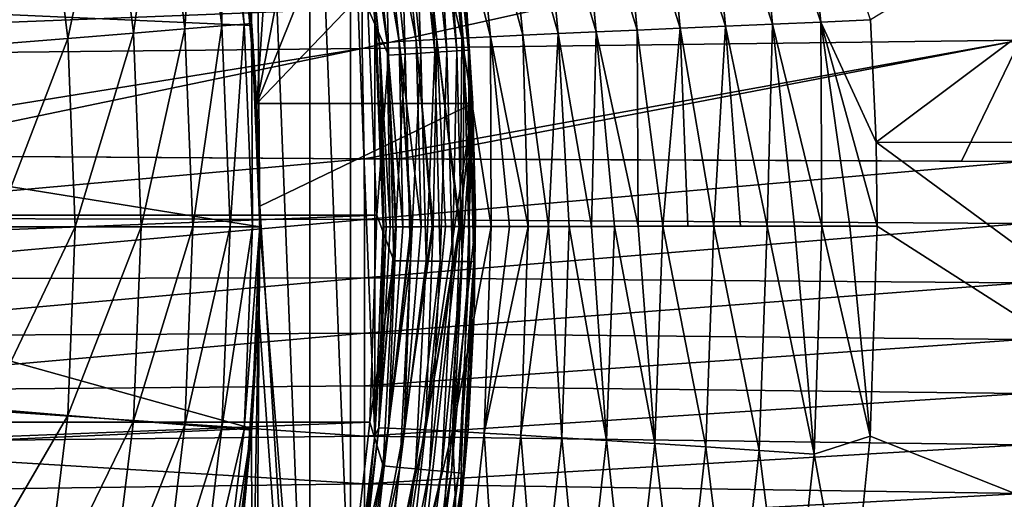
# Model space of a CAD drawing. Header units: metres. Extents: x -105 to 105, y -68 to 103.
# Tile 316 of 416: x 18.55 to 26.54, y 42.08 to 45.97. Entities that reach past the tile are written whole.
import ezdxf

# ---------------------------------------------------------------- set-up
doc = ezdxf.new("R2010")
doc.units = ezdxf.units.M
doc.layers.add('solid_FIT-BATH-150_SW0001', color=7, linetype='CONTINUOUS')
doc.layers.add('solid_FIT-BATH-150_SW0001_01', color=7, linetype='CONTINUOUS')

msp = doc.modelspace()

# ---------------------------------------------------------------- linework, layer by layer
at = {"layer": 'solid_FIT-BATH-150_SW0001'}
for points in [[(-21.449781, 44.379948, 72.796501), (21.37652, 46.059441, 72.796501), (-21.37652, 46.059444, 72.796501)], [(-21.391287, 42.700951, 72.796501), (21.449781, 44.37994, 72.796501), (-21.449781, 44.379948, 72.796501)], [(-21.201733, 41.03215, 72.796501), (21.391285, 42.700928, 72.796501), (-21.391287, 42.700951, 72.796501)]]:
    msp.add_3dface(points, dxfattribs=at)
at = {"layer": 'solid_FIT-BATH-150_SW0001_01'}
for points in [[(20.433365, 45.936943, 37.796501), (20.447483, 50.930363, 37.796501), (19.863276, 52.513695, 37.796501)], [(20.234499, 47.574017, 37.796501), (20.433365, 45.936943, 37.796501), (19.863276, 52.513695, 37.796501)], [(20.918785, 51.865696, 45.7174), (20.475595, 45.285889, 43.296501), (20.331932, 46.904457, 43.892017)], [(21.431778, 50.264301, 45.128201), (20.475595, 45.285889, 43.296501), (20.918785, 51.865696, 45.7174)], [(20.433365, 45.936943, 37.796501), (20.5, 44.285889, 37.796501), (20.447483, 50.930363, 37.796501)], [(20.905996, 39.267033, 37.796501), (20.905993, 49.304756, 37.796501), (20.447483, 50.930363, 37.796501)], [(20.5, 44.285889, 37.796501), (20.905996, 39.267033, 37.796501), (20.447483, 50.930363, 37.796501)], [(32.630169, 50.321903, 16.211613), (25.451366, 45.966923, 16.200581), (25.496708, 44.972977, 16.199598)], [(33.235664, 44.971737, 16.210653), (32.630169, 50.321903, 16.211613), (25.496708, 44.972977, 16.199598)], [(21.821789, 48.630283, 44.527), (20.475595, 45.285889, 43.296501), (21.431778, 50.264301, 45.128201)], [(21.235247, 40.922688, 37.796501), (21.235245, 47.649101, 37.796501), (20.905993, 49.304756, 37.796501)], [(20.905996, 39.267033, 37.796501), (21.235247, 40.922688, 37.796501), (20.905993, 49.304756, 37.796501)], [(22.08729, 46.969986, 43.91613), (20.475595, 45.285889, 43.296501), (21.821789, 48.630283, 44.527)], [(21.433573, 42.59758, 37.796501), (21.433573, 45.974205, 37.796501), (21.235245, 47.649101, 37.796501)], [(21.235247, 40.922688, 37.796501), (21.433573, 42.59758, 37.796501), (21.235245, 47.649101, 37.796501)], [(24.496386, 47.61002, 16.28684), (24.119184, 47.573811, 16.38341), (24.655342, 45.930927, 16.283852)], [(24.883833, 47.646648, 16.225895), (24.496386, 47.61002, 16.28684), (25.048161, 45.947777, 16.222965)], [(24.496386, 47.61002, 16.28684), (24.655342, 45.930927, 16.283852), (25.048161, 45.947777, 16.222965)], [(24.883833, 47.646648, 16.225895), (25.048161, 45.947777, 16.222965), (25.451366, 45.966923, 16.200581)], [(6.5, 46.543247, 69.796501), (20.239237, 47.54512, 69.796501), (20.434731, 45.920063, 69.796501)], [(19.99579, 47.53569, 42.238136), (19.698574, 47.487392, 43.765839), (19.892311, 45.891941, 43.765839)], [(20.19245, 45.916164, 42.238136), (19.99579, 47.53569, 42.238136), (19.892311, 45.891941, 43.765839)], [(20.174795, 47.564774, 40.691639), (19.99579, 47.53569, 42.238136), (20.19245, 45.916164, 42.238136)], [(20.234495, 47.574535, 39.13728), (20.174795, 47.564774, 40.691639), (20.373215, 45.930752, 40.691639)], [(20.373215, 45.930752, 40.691639), (20.174795, 47.564774, 40.691639), (20.19245, 45.916164, 42.238136)], [(20.433516, 45.935574, 39.13728), (20.234499, 47.574017, 37.796501), (20.234495, 47.574535, 39.13728)], [(20.433516, 45.935574, 39.13728), (20.234495, 47.574535, 39.13728), (20.373215, 45.930752, 40.691639)], [(20.433516, 45.935574, 39.13728), (20.433365, 45.936943, 37.796501), (20.234499, 47.574017, 37.796501)], [(20.434731, 45.920063, 69.796501), (20.239237, 47.54512, 69.796501), (20.331932, 46.904457, 43.892017)], [(23.405804, 47.503872, 16.679075), (23.074766, 47.470749, 16.876001), (23.558197, 45.883072, 16.681458)], [(23.754801, 47.53833, 16.514517), (23.405804, 47.503872, 16.679075), (23.90807, 45.898495, 16.514704)], [(23.405804, 47.503872, 16.679075), (23.558197, 45.883072, 16.681458), (23.90807, 45.898495, 16.514704)], [(24.119184, 47.573811, 16.38341), (23.754801, 47.53833, 16.514517), (24.274549, 45.914474, 16.381632)], [(23.754801, 47.53833, 16.514517), (23.90807, 45.898495, 16.514704), (24.274549, 45.914474, 16.381632)], [(24.119184, 47.573811, 16.38341), (24.274549, 45.914474, 16.381632), (24.655342, 45.930927, 16.283852)], [(19.698574, 47.487392, 43.765839), (19.284952, 47.420166, 45.265484), (19.474621, 45.858215, 45.265484)], [(19.892311, 45.891941, 43.765839), (19.698574, 47.487392, 43.765839), (19.474621, 45.858215, 45.265484)], [(21.978968, 47.42347, 72.27002), (21.920572, 47.415134, 72.396538), (22.096676, 45.714268, 72.396545)], [(22.014704, 47.42857, 72.135185), (21.978968, 47.42347, 72.27002), (22.155542, 45.718075, 72.270035)], [(22.155542, 45.718075, 72.270035), (21.978968, 47.42347, 72.27002), (22.096676, 45.714268, 72.396545)], [(22.191568, 45.720402, 72.135193), (22.17379, 46.125874, 71.996498), (22.014704, 47.42857, 72.135185)], [(22.191568, 45.720402, 72.135193), (22.014704, 47.42857, 72.135185), (22.155542, 45.718075, 72.270035)], [(22.764259, 47.439259, 17.104124), (22.476898, 47.409721, 17.36157), (22.917431, 45.854237, 17.109568)], [(23.074766, 47.470749, 16.876001), (22.764259, 47.439259, 17.104124), (23.227219, 45.868294, 16.880293)], [(22.764259, 47.439259, 17.104124), (22.917431, 45.854237, 17.109568), (23.227219, 45.868294, 16.880293)], [(23.074766, 47.470749, 16.876001), (23.227219, 45.868294, 16.880293), (23.558197, 45.883072, 16.681458)], [(19.284952, 47.420166, 45.265484), (18.757427, 47.334435, 46.727985), (18.941908, 45.815208, 46.727985)], [(19.474621, 45.858215, 45.265484), (19.284952, 47.420166, 45.265484), (18.941908, 45.815208, 46.727985)], [(21.505039, 47.355816, 72.748459), (21.371531, 47.336754, 72.784477), (21.543217, 45.678493, 72.784477)], [(21.630318, 47.373699, 72.689552), (21.505039, 47.355816, 72.748459), (21.677797, 45.687191, 72.748466)], [(21.677797, 45.687191, 72.748466), (21.505039, 47.355816, 72.748459), (21.543217, 45.678493, 72.784477)], [(21.743551, 47.389862, 72.609543), (21.630318, 47.373699, 72.689552), (21.804085, 45.695354, 72.68956)], [(21.804085, 45.695354, 72.68956), (21.630318, 47.373699, 72.689552), (21.677797, 45.687191, 72.748466)], [(21.841295, 47.403816, 72.510864), (21.743551, 47.389862, 72.609543), (21.91823, 45.702732, 72.60955)], [(21.91823, 45.702732, 72.60955), (21.743551, 47.389862, 72.609543), (21.804085, 45.695354, 72.68956)], [(21.982086, 47.357811, 17.95546), (21.779415, 47.335876, 18.287294), (22.138332, 45.817295, 17.960016)], [(21.920572, 47.415134, 72.396538), (21.841295, 47.403816, 72.510864), (22.01676, 45.709103, 72.51088)], [(22.01676, 45.709103, 72.51088), (21.841295, 47.403816, 72.510864), (21.91823, 45.702732, 72.60955)], [(22.096676, 45.714268, 72.396545), (21.920572, 47.415134, 72.396538), (22.01676, 45.709103, 72.51088)], [(22.215311, 47.382473, 17.646099), (21.982086, 47.357811, 17.95546), (22.370678, 45.828648, 17.651525)], [(21.982086, 47.357811, 17.95546), (22.138332, 45.817295, 17.960016), (22.370678, 45.828648, 17.651525)], [(22.476898, 47.409721, 17.36157), (22.215311, 47.382473, 17.646099), (22.631144, 45.840992, 17.367344)], [(22.215311, 47.382473, 17.646099), (22.370678, 45.828648, 17.651525), (22.631144, 45.840992, 17.367344)], [(22.476898, 47.409721, 17.36157), (22.631144, 45.840992, 17.367344), (22.917431, 45.854237, 17.109568)], [(18.757427, 47.334435, 46.727985), (18.1192, 47.23069, 48.144478), (18.297403, 45.763153, 48.144478)], [(18.941908, 45.815208, 46.727985), (18.757427, 47.334435, 46.727985), (18.297403, 45.763153, 48.144478)], [(21.313822, 47.276161, 19.791115), (21.292126, 47.268406, 20.199087), (21.470076, 45.776215, 19.790823)], [(21.439678, 45.895302, 20.199276), (21.292126, 47.268406, 20.199087), (21.433573, 45.974205, 37.796501)], [(21.470076, 45.776215, 19.790823), (21.292126, 47.268406, 20.199087), (21.439678, 45.895302, 20.199276)], [(21.374502, 47.286812, 19.393513), (21.313822, 47.276161, 19.791115), (21.531254, 45.782288, 19.39352)], [(21.313822, 47.276161, 19.791115), (21.470076, 45.776215, 19.790823), (21.531254, 45.782288, 19.39352)], [(21.543217, 45.678493, 72.784477), (21.371531, 47.336754, 72.784477), (21.37652, 46.059441, 72.796501)], [(21.473644, 47.300339, 19.008734), (21.374502, 47.286812, 19.393513), (21.630672, 45.789448, 19.009596)], [(21.374502, 47.286812, 19.393513), (21.531254, 45.782288, 19.39352), (21.630672, 45.789448, 19.009596)], [(21.609274, 47.316708, 18.639191), (21.473644, 47.300339, 19.008734), (21.766327, 45.797676, 18.641243)], [(21.473644, 47.300339, 19.008734), (21.630672, 45.789448, 19.009596), (21.766327, 45.797676, 18.641243)], [(21.779415, 47.335876, 18.287294), (21.609274, 47.316708, 18.639191), (21.936214, 45.806965, 18.290651)], [(21.609274, 47.316708, 18.639191), (21.766327, 45.797676, 18.641243), (21.936214, 45.806965, 18.290651)], [(21.779415, 47.335876, 18.287294), (21.936214, 45.806965, 18.290651), (22.138332, 45.817295, 17.960016)], [(22.08729, 46.969986, 43.91613), (22.227516, 45.285889, 43.296501), (20.475595, 45.285889, 43.296501)], [(22.08729, 46.969986, 43.91613), (22.17379, 46.125874, 71.996498), (22.227516, 45.285889, 43.296501)], [(20.434731, 45.920063, 69.796501), (20.331932, 46.904457, 43.892017), (20.475595, 45.285889, 43.296501)], [(26.663443, 46.918911, -22.214304), (26.663443, 45.800735, -22.198425), (21.330763, 45.732765, -22.283442)], [(21.330763, 46.855053, -22.297564), (26.663443, 46.918911, -22.214304), (21.330763, 45.732765, -22.283442)], [(21.330763, 46.855053, -22.297564), (21.330763, 45.732765, -22.283442), (15.99808, 45.677025, -22.349876)], [(15.99808, 46.802681, -22.362556), (21.330763, 46.855053, -22.297564), (15.99808, 45.677025, -22.349876)], [(6.5, 46.543247, 69.796501), (20.434731, 45.920063, 69.796501), (20.499907, 44.285889, 69.796501)], [(6.5, 46.543247, 69.796501), (20.499907, 44.285889, 69.796501), (20.434731, 42.651711, 69.796501)], [(6.5, 46.543247, 69.796501), (20.434731, 42.651711, 69.796501), (6.5, 42.02853, 69.796501)], [(22.17379, 46.125874, 71.996498), (22.249777, 44.385445, 71.996498), (22.227516, 45.285889, 43.296501)], [(22.191568, 45.720402, 72.135193), (22.249777, 44.385445, 71.996498), (22.17379, 46.125874, 71.996498)], [(-21.449781, 44.379948, 72.796501), (21.449781, 44.37994, 72.796501), (21.37652, 46.059441, 72.796501)], [(21.543217, 45.678493, 72.784477), (21.37652, 46.059441, 72.796501), (21.449781, 44.37994, 72.796501)], [(20.19245, 45.916164, 42.238136), (19.892311, 45.891941, 43.765839), (19.957041, 44.286072, 43.765839)], [(20.258154, 44.286076, 42.238136), (20.19245, 45.916164, 42.238136), (19.957041, 44.286072, 43.765839)], [(20.373215, 45.930752, 40.691639), (20.19245, 45.916164, 42.238136), (20.258154, 44.286076, 42.238136)], [(20.439507, 44.28603, 40.691639), (20.373215, 45.930752, 40.691639), (20.258154, 44.286076, 42.238136)], [(20.433516, 45.935574, 39.13728), (20.373215, 45.930752, 40.691639), (20.439507, 44.28603, 40.691639)], [(20.5, 44.285889, 39.13728), (20.5, 44.285889, 37.796501), (20.433365, 45.936943, 37.796501)], [(20.5, 44.285889, 39.13728), (20.433365, 45.936943, 37.796501), (20.433516, 45.935574, 39.13728)], [(20.5, 44.285889, 39.13728), (20.433516, 45.935574, 39.13728), (20.439507, 44.28603, 40.691639)], [(20.434731, 45.920063, 69.796501), (20.475595, 45.285889, 43.296501), (20.499189, 44.454113, 43.296501)], [(20.499907, 44.285889, 69.796501), (20.434731, 45.920063, 69.796501), (20.499189, 44.454113, 43.296501)], [(21.433573, 42.59758, 37.796501), (21.5, 44.285889, 37.796501), (21.433573, 45.974205, 37.796501)], [(21.439678, 45.895302, 20.199276), (21.433573, 45.974205, 37.796501), (21.5, 44.285889, 37.796501)], [(24.274549, 45.914474, 16.381632), (23.90807, 45.898495, 16.514704), (24.180502, 44.291256, 16.423132)], [(24.274549, 45.914474, 16.381632), (24.180502, 44.291256, 16.423132), (24.397358, 44.291416, 16.354006)], [(24.655342, 45.930927, 16.283852), (24.274549, 45.914474, 16.381632), (24.614162, 44.291561, 16.298246)], [(24.274549, 45.914474, 16.381632), (24.397358, 44.291416, 16.354006), (24.614162, 44.291561, 16.298246)], [(24.655342, 45.930927, 16.283852), (24.614162, 44.291561, 16.298246), (24.835159, 44.291695, 16.254539)], [(25.048161, 45.947777, 16.222965), (24.655342, 45.930927, 16.283852), (25.057745, 44.291813, 16.22344)], [(24.655342, 45.930927, 16.283852), (24.835159, 44.291695, 16.254539), (25.057745, 44.291813, 16.22344)], [(25.496708, 44.972977, 16.199598), (25.451366, 45.966923, 16.200581), (25.048161, 45.947777, 16.222965)], [(25.048161, 45.947777, 16.222965), (25.057745, 44.291813, 16.22344), (25.282951, 44.29192, 16.204798)], [(25.048161, 45.947777, 16.222965), (25.282951, 44.29192, 16.204798), (25.504524, 44.292011, 16.198769)], [(25.496708, 44.972977, 16.199598), (25.048161, 45.947777, 16.222965), (25.504524, 44.292011, 16.198769)], [(19.474621, 45.858215, 45.265484), (18.941908, 45.815208, 46.727985), (19.003544, 44.286064, 46.727985)], [(19.537991, 44.286064, 45.265484), (19.474621, 45.858215, 45.265484), (19.003544, 44.286064, 46.727985)], [(19.892311, 45.891941, 43.765839), (19.474621, 45.858215, 45.265484), (19.537991, 44.286064, 45.265484)], [(19.957041, 44.286072, 43.765839), (19.892311, 45.891941, 43.765839), (19.537991, 44.286064, 45.265484)], [(21.448668, 45.770687, 20.19928), (21.439678, 45.895302, 20.199276), (21.5, 44.285889, 37.796501)], [(21.470076, 45.776215, 19.790823), (21.439678, 45.895302, 20.199276), (21.448668, 45.770687, 20.19928)], [(22.370678, 45.828648, 17.651525), (22.138332, 45.817295, 17.960016), (22.37631, 44.289089, 17.703978)], [(22.631144, 45.840992, 17.367344), (22.370678, 45.828648, 17.651525), (22.674892, 44.289585, 17.370632)], [(22.370678, 45.828648, 17.651525), (22.37631, 44.289089, 17.703978), (22.524746, 44.289345, 17.528954)], [(22.370678, 45.828648, 17.651525), (22.524746, 44.289345, 17.528954), (22.674892, 44.289585, 17.370632)], [(22.917431, 45.854237, 17.109568), (22.631144, 45.840992, 17.367344), (22.840359, 44.289825, 17.21442)], [(22.631144, 45.840992, 17.367344), (22.674892, 44.289585, 17.370632), (22.840359, 44.289825, 17.21442)], [(22.917431, 45.854237, 17.109568), (22.840359, 44.289825, 17.21442), (23.008574, 44.290054, 17.072416)], [(23.227219, 45.868294, 16.880293), (22.917431, 45.854237, 17.109568), (23.190125, 44.290279, 16.935667)], [(22.917431, 45.854237, 17.109568), (23.008574, 44.290054, 17.072416), (23.190125, 44.290279, 16.935667)], [(23.227219, 45.868294, 16.880293), (23.190125, 44.290279, 16.935667), (23.375385, 44.290497, 16.811745)], [(23.558197, 45.883072, 16.681458), (23.227219, 45.868294, 16.880293), (23.567564, 44.290703, 16.698128)], [(23.227219, 45.868294, 16.880293), (23.375385, 44.290497, 16.811745), (23.567564, 44.290703, 16.698128)], [(23.90807, 45.898495, 16.514704), (23.558197, 45.883072, 16.681458), (23.766123, 44.290897, 16.595247)], [(23.558197, 45.883072, 16.681458), (23.567564, 44.290703, 16.698128), (23.766123, 44.290897, 16.595247)], [(23.90807, 45.898495, 16.514704), (23.766123, 44.290897, 16.595247), (23.971092, 44.291084, 16.50326)], [(23.90807, 45.898495, 16.514704), (23.971092, 44.291084, 16.50326), (24.180502, 44.291256, 16.423132)], [(18.941908, 45.815208, 46.727985), (18.297403, 45.763153, 48.144478), (18.356941, 44.286068, 48.144478)], [(19.003544, 44.286064, 46.727985), (18.941908, 45.815208, 46.727985), (18.356941, 44.286068, 48.144478)], [(21.345097, 44.838512, -22.262899), (21.330763, 45.732765, -22.283442), (26.663443, 45.800735, -22.198425)], [(21.639273, 44.83699, -22.258434), (21.345097, 44.838512, -22.262899), (26.663443, 45.800735, -22.198425)], [(21.470076, 45.776215, 19.790823), (21.448668, 45.770687, 20.19928), (21.50638, 44.286144, 19.975182)], [(21.5, 44.285885, 28.997835), (21.448668, 45.770687, 20.19928), (21.5, 44.285889, 37.796501)], [(21.5, 44.285885, 28.997835), (21.5, 44.285885, 20.199196), (21.448668, 45.770687, 20.19928)], [(21.50638, 44.286144, 19.975182), (21.448668, 45.770687, 20.19928), (21.5, 44.285885, 20.199196)], [(21.531254, 45.782288, 19.39352), (21.470076, 45.776215, 19.790823), (21.557261, 44.286682, 19.524984)], [(21.470076, 45.776215, 19.790823), (21.50638, 44.286144, 19.975182), (21.525141, 44.286411, 19.75214)], [(21.470076, 45.776215, 19.790823), (21.525141, 44.286411, 19.75214), (21.557261, 44.286682, 19.524984)], [(21.630672, 45.789448, 19.009596), (21.531254, 45.782288, 19.39352), (21.658609, 44.287231, 19.08432)], [(21.531254, 45.782288, 19.39352), (21.557261, 44.286682, 19.524984), (21.599985, 44.286949, 19.310537)], [(21.531254, 45.782288, 19.39352), (21.599985, 44.286949, 19.310537), (21.603956, 44.286968, 19.293303)], [(21.531254, 45.782288, 19.39352), (21.603956, 44.286968, 19.293303), (21.658609, 44.287231, 19.08432)], [(21.766327, 45.797676, 18.641243), (21.630672, 45.789448, 19.009596), (21.808655, 44.287777, 18.659754)], [(21.630672, 45.789448, 19.009596), (21.658609, 44.287231, 19.08432), (21.724541, 44.287495, 18.878628)], [(21.630672, 45.789448, 19.009596), (21.724541, 44.287495, 18.878628), (21.730986, 44.287518, 18.860401)], [(21.630672, 45.789448, 19.009596), (21.730986, 44.287518, 18.860401), (21.808655, 44.287777, 18.659754)], [(26.1891, 44.818077, -22.181799), (21.639273, 44.83699, -22.258434), (26.663443, 45.800735, -22.198425)], [(21.936214, 45.806965, 18.290651), (21.766327, 45.797676, 18.641243), (21.905174, 44.288059, 18.446905)], [(21.766327, 45.797676, 18.641243), (21.808655, 44.287777, 18.659754), (21.897234, 44.288036, 18.463224)], [(21.766327, 45.797676, 18.641243), (21.897234, 44.288036, 18.463224), (21.905174, 44.288059, 18.446905)], [(21.936214, 45.806965, 18.290651), (21.905174, 44.288059, 18.446905), (22.005352, 44.288315, 18.255472)], [(22.138332, 45.817295, 17.960016), (21.936214, 45.806965, 18.290651), (22.123594, 44.288589, 18.057308)], [(21.936214, 45.806965, 18.290651), (22.005352, 44.288315, 18.255472), (22.11554, 44.28857, 18.070019)], [(21.936214, 45.806965, 18.290651), (22.11554, 44.28857, 18.070019), (22.123594, 44.288589, 18.057308)], [(22.138332, 45.817295, 17.960016), (22.123594, 44.288589, 18.057308), (22.245249, 44.288841, 17.877127)], [(22.138332, 45.817295, 17.960016), (22.245249, 44.288841, 17.877127), (22.37631, 44.289089, 17.703978)], [(26.680649, 44.816528, -22.172668), (26.1891, 44.818077, -22.181799), (26.663443, 45.800735, -22.198425)], [(16.002024, 44.873051, -22.333626), (15.99808, 45.677025, -22.349876), (21.330763, 45.732765, -22.283442)], [(17.163435, 44.864391, -22.319927), (16.002024, 44.873051, -22.333626), (21.330763, 45.732765, -22.283442)], [(21.345097, 44.838512, -22.262899), (17.163435, 44.864391, -22.319927), (21.330763, 45.732765, -22.283442)], [(21.586428, 44.011925, 72.784477), (21.543217, 45.678493, 72.784477), (21.449781, 44.37994, 72.796501)], [(21.677797, 45.687191, 72.748466), (21.543217, 45.678493, 72.784477), (21.586428, 44.011925, 72.784477)], [(21.721281, 44.010216, 72.748466), (21.677797, 45.687191, 72.748466), (21.586428, 44.011925, 72.784477)], [(21.804085, 45.695354, 72.68956), (21.677797, 45.687191, 72.748466), (21.721281, 44.010216, 72.748466)], [(21.847822, 44.00861, 72.68956), (21.804085, 45.695354, 72.68956), (21.721281, 44.010216, 72.748466)], [(21.91823, 45.702732, 72.60955), (21.804085, 45.695354, 72.68956), (21.847822, 44.00861, 72.68956)], [(21.962198, 44.007156, 72.609558), (21.91823, 45.702732, 72.60955), (21.847822, 44.00861, 72.68956)], [(22.01676, 45.709103, 72.51088), (21.91823, 45.702732, 72.60955), (21.962198, 44.007156, 72.609558)], [(22.060926, 44.005905, 72.510887), (22.01676, 45.709103, 72.51088), (21.962198, 44.007156, 72.609558)], [(22.096676, 45.714268, 72.396545), (22.01676, 45.709103, 72.51088), (22.060926, 44.005905, 72.510887)], [(22.141005, 44.004887, 72.396561), (22.096676, 45.714268, 72.396545), (22.060926, 44.005905, 72.510887)], [(22.155542, 45.718075, 72.270035), (22.096676, 45.714268, 72.396545), (22.141005, 44.004887, 72.396561)], [(22.199991, 44.004139, 72.27005), (22.155542, 45.718075, 72.270035), (22.141005, 44.004887, 72.396561)], [(22.191568, 45.720402, 72.135193), (22.155542, 45.718075, 72.270035), (22.199991, 44.004139, 72.27005)], [(22.236094, 44.003681, 72.135208), (22.249777, 44.385445, 71.996498), (22.191568, 45.720402, 72.135193)], [(22.236094, 44.003681, 72.135208), (22.191568, 45.720402, 72.135193), (22.199991, 44.004139, 72.27005)], [(22.227516, 45.285889, 43.296501), (20.499189, 44.454113, 43.296501), (20.475595, 45.285889, 43.296501)], [(22.227516, 45.285889, 43.296501), (20.978067, 36.871056, 43.296501), (20.499189, 44.454113, 43.296501)], [(22.227516, 45.285889, 43.296501), (21.486008, 38.505455, 43.296501), (20.978067, 36.871056, 43.296501)], [(22.227516, 45.285889, 43.296501), (21.866865, 40.174686, 43.296501), (21.486008, 38.505455, 43.296501)], [(22.227516, 45.285889, 43.296501), (22.118082, 41.867146, 43.296501), (21.866865, 40.174686, 43.296501)], [(22.227516, 45.285889, 43.296501), (22.238539, 43.572945, 43.296501), (22.118082, 41.867146, 43.296501)], [(22.249777, 44.385445, 71.996498), (22.238539, 43.572945, 43.296501), (22.227516, 45.285889, 43.296501)], [(32.583248, 39.760757, 16.200817), (25.496708, 44.972977, 16.199598), (25.504524, 44.292011, 16.198769)], [(32.583248, 39.760757, 16.200817), (33.235664, 44.971737, 16.210653), (25.496708, 44.972977, 16.199598)], [(21.345097, 44.838512, -22.262899), (16.002024, 44.873051, -22.333626), (17.163435, 44.864391, -22.319927)], [(16.00918, 44.355965, -22.318026), (16.002024, 44.873051, -22.333626), (21.345097, 44.838512, -22.262899)], [(16.00918, 44.355965, -22.318026), (21.345097, 44.838512, -22.262899), (21.347351, 44.344921, -22.24609)], [(26.1891, 44.818077, -22.181799), (21.345097, 44.838512, -22.262899), (21.639273, 44.83699, -22.258434)], [(26.680649, 44.816528, -22.172668), (21.345097, 44.838512, -22.262899), (26.1891, 44.818077, -22.181799)], [(21.347351, 44.344921, -22.24609), (21.345097, 44.838512, -22.262899), (26.680649, 44.816528, -22.172668)], [(21.347351, 44.344921, -22.24609), (26.680649, 44.816528, -22.172668), (26.685522, 44.312214, -22.152859)], [(20.499907, 44.285889, 69.796501), (20.499189, 44.454113, 43.296501), (20.489288, 43.624638, 43.296501)], [(20.978067, 36.871056, 43.296501), (20.489288, 43.624638, 43.296501), (20.499189, 44.454113, 43.296501)], [(-21.391287, 42.700951, 72.796501), (21.391285, 42.700928, 72.796501), (21.449781, 44.37994, 72.796501)], [(16.00918, 43.863907, -22.297983), (16.00918, 44.355965, -22.318026), (21.347351, 44.344921, -22.24609)], [(16.00918, 43.863907, -22.297983), (21.347351, 44.344921, -22.24609), (21.347351, 43.873806, -22.224873)], [(21.347351, 43.873806, -22.224873), (21.347351, 44.344921, -22.24609), (26.685522, 44.312214, -22.152859)], [(21.347351, 43.873806, -22.224873), (26.685522, 44.312214, -22.152859), (26.685522, 43.830994, -22.128059)], [(21.586428, 44.011925, 72.784477), (21.449781, 44.37994, 72.796501), (21.391285, 42.700928, 72.796501)], [(22.249777, 44.385445, 71.996498), (22.189367, 42.644402, 71.996498), (22.238539, 43.572945, 43.296501)], [(22.236094, 44.003681, 72.135208), (22.189367, 42.644402, 71.996498), (22.249777, 44.385445, 71.996498)], [(18.29743, 42.808952, 48.144478), (19.003544, 44.286064, 46.727985), (18.356941, 44.286068, 48.144478)], [(18.941936, 42.756916, 46.727985), (19.003544, 44.286064, 46.727985), (18.29743, 42.808952, 48.144478)], [(18.941936, 42.756916, 46.727985), (19.537991, 44.286064, 45.265484), (19.003544, 44.286064, 46.727985)], [(19.474649, 42.713913, 45.265484), (19.537991, 44.286064, 45.265484), (18.941936, 42.756916, 46.727985)], [(19.474649, 42.713913, 45.265484), (19.957041, 44.286072, 43.765839), (19.537991, 44.286064, 45.265484)], [(19.892342, 42.680202, 43.765839), (19.957041, 44.286072, 43.765839), (19.474649, 42.713913, 45.265484)], [(19.892342, 42.680202, 43.765839), (20.258154, 44.286076, 42.238136), (19.957041, 44.286072, 43.765839)], [(20.192478, 42.655975, 42.238136), (20.258154, 44.286076, 42.238136), (19.892342, 42.680202, 43.765839)], [(20.192478, 42.655975, 42.238136), (20.439507, 44.28603, 40.691639), (20.258154, 44.286076, 42.238136)], [(20.37324, 42.641338, 40.691639), (20.439507, 44.28603, 40.691639), (20.192478, 42.655975, 42.238136)], [(20.37324, 42.641338, 40.691639), (20.5, 44.285889, 39.13728), (20.439507, 44.28603, 40.691639)], [(20.433527, 42.63636, 39.13728), (20.5, 44.285889, 39.13728), (20.37324, 42.641338, 40.691639)], [(20.5, 44.285889, 37.796501), (20.433365, 42.634834, 37.796501), (20.447487, 37.641426, 37.796501)], [(20.433527, 42.63636, 39.13728), (20.433365, 42.634834, 37.796501), (20.5, 44.285889, 37.796501)], [(20.433527, 42.63636, 39.13728), (20.5, 44.285889, 37.796501), (20.5, 44.285889, 39.13728)], [(20.434731, 42.651711, 69.796501), (20.499907, 44.285889, 69.796501), (20.489288, 43.624638, 43.296501)], [(20.5, 44.285889, 37.796501), (20.447487, 37.641426, 37.796501), (20.905996, 39.267033, 37.796501)], [(21.5, 44.285885, 28.997835), (21.5, 44.285889, 37.796501), (21.433573, 42.59758, 37.796501)], [(21.5, 44.285885, 28.997835), (21.433573, 42.59758, 37.796501), (21.5, 44.285885, 20.199196)], [(21.483267, 43.437813, 20.197306), (21.5, 44.285885, 20.199196), (21.433573, 42.59758, 37.796501)], [(21.603956, 44.286968, 19.293303), (21.599985, 44.286949, 19.310537), (21.465332, 42.655834, 19.737993)], [(21.543673, 42.654152, 19.290483), (21.603956, 44.286968, 19.293303), (21.465332, 42.655834, 19.737993)], [(21.599985, 44.286949, 19.310537), (21.557261, 44.286682, 19.524984), (21.465332, 42.655834, 19.737993)], [(21.557261, 44.286682, 19.524984), (21.525141, 44.286411, 19.75214), (21.465332, 42.655834, 19.737993)], [(21.465332, 42.655834, 19.737993), (21.525141, 44.286411, 19.75214), (21.483267, 43.437813, 20.197306)], [(21.525141, 44.286411, 19.75214), (21.50638, 44.286144, 19.975182), (21.483267, 43.437813, 20.197306)], [(21.50638, 44.286144, 19.975182), (21.5, 44.285885, 20.199196), (21.483267, 43.437813, 20.197306)], [(21.730986, 44.287518, 18.860401), (21.724541, 44.287495, 18.878628), (21.543673, 42.654152, 19.290483)], [(21.670879, 42.64896, 18.857855), (21.730986, 44.287518, 18.860401), (21.543673, 42.654152, 19.290483)], [(21.724541, 44.287495, 18.878628), (21.658609, 44.287231, 19.08432), (21.543673, 42.654152, 19.290483)], [(21.658609, 44.287231, 19.08432), (21.603956, 44.286968, 19.293303), (21.543673, 42.654152, 19.290483)], [(21.905174, 44.288059, 18.446905), (21.897234, 44.288036, 18.463224), (21.670879, 42.64896, 18.857855)], [(21.844322, 42.640415, 18.444321), (21.905174, 44.288059, 18.446905), (21.670879, 42.64896, 18.857855)], [(21.897234, 44.288036, 18.463224), (21.808655, 44.287777, 18.659754), (21.670879, 42.64896, 18.857855)], [(21.808655, 44.287777, 18.659754), (21.730986, 44.287518, 18.860401), (21.670879, 42.64896, 18.857855)], [(22.123594, 44.288589, 18.057308), (22.11554, 44.28857, 18.070019), (21.844322, 42.640415, 18.444321)], [(22.061367, 42.628666, 18.054104), (22.123594, 44.288589, 18.057308), (21.844322, 42.640415, 18.444321)], [(22.11554, 44.28857, 18.070019), (22.005352, 44.288315, 18.255472), (21.844322, 42.640415, 18.444321)], [(22.005352, 44.288315, 18.255472), (21.905174, 44.288059, 18.446905), (21.844322, 42.640415, 18.444321)], [(22.37631, 44.289089, 17.703978), (22.245249, 44.288841, 17.877127), (22.061367, 42.628666, 18.054104)], [(22.319384, 42.613857, 17.691418), (22.37631, 44.289089, 17.703978), (22.061367, 42.628666, 18.054104)], [(22.245249, 44.288841, 17.877127), (22.123594, 44.288589, 18.057308), (22.061367, 42.628666, 18.054104)], [(22.674892, 44.289585, 17.370632), (22.524746, 44.289345, 17.528954), (22.319384, 42.613857, 17.691418)], [(22.61574, 42.596149, 17.360481), (22.674892, 44.289585, 17.370632), (22.319384, 42.613857, 17.691418)], [(22.524746, 44.289345, 17.528954), (22.37631, 44.289089, 17.703978), (22.319384, 42.613857, 17.691418)], [(22.840359, 44.289825, 17.21442), (22.674892, 44.289585, 17.370632), (22.61574, 42.596149, 17.360481)], [(22.947525, 42.57571, 17.065233), (22.840359, 44.289825, 17.21442), (22.61574, 42.596149, 17.360481)], [(22.947525, 42.57571, 17.065233), (23.008574, 44.290054, 17.072416), (22.840359, 44.289825, 17.21442)], [(23.31078, 42.552784, 16.808558), (23.008574, 44.290054, 17.072416), (22.947525, 42.57571, 17.065233)], [(23.31078, 42.552784, 16.808558), (23.190125, 44.290279, 16.935667), (23.008574, 44.290054, 17.072416)], [(23.31078, 42.552784, 16.808558), (23.375385, 44.290497, 16.811745), (23.190125, 44.290279, 16.935667)], [(23.70129, 42.527637, 16.593082), (23.375385, 44.290497, 16.811745), (23.31078, 42.552784, 16.808558)], [(23.70129, 42.527637, 16.593082), (23.567564, 44.290703, 16.698128), (23.375385, 44.290497, 16.811745)], [(23.70129, 42.527637, 16.593082), (23.766123, 44.290897, 16.595247), (23.567564, 44.290703, 16.698128)], [(24.114845, 42.500538, 16.421446), (23.766123, 44.290897, 16.595247), (23.70129, 42.527637, 16.593082)], [(24.180502, 44.291256, 16.423132), (23.971092, 44.291084, 16.50326), (23.766123, 44.290897, 16.595247)], [(24.114845, 42.500538, 16.421446), (24.180502, 44.291256, 16.423132), (23.766123, 44.290897, 16.595247)], [(24.547235, 42.471741, 16.296274), (24.180502, 44.291256, 16.423132), (24.114845, 42.500538, 16.421446)], [(24.614162, 44.291561, 16.298246), (24.397358, 44.291416, 16.354006), (24.180502, 44.291256, 16.423132)], [(24.547235, 42.471741, 16.296274), (24.614162, 44.291561, 16.298246), (24.180502, 44.291256, 16.423132)], [(24.994246, 42.441521, 16.220203), (24.614162, 44.291561, 16.298246), (24.547235, 42.471741, 16.296274)], [(24.994246, 42.441521, 16.220203), (24.835159, 44.291695, 16.254539), (24.614162, 44.291561, 16.298246)], [(24.994246, 42.441521, 16.220203), (25.057745, 44.291813, 16.22344), (24.835159, 44.291695, 16.254539)], [(25.449463, 42.587696, 16.196123), (25.057745, 44.291813, 16.22344), (24.994246, 42.441521, 16.220203)], [(25.449463, 42.587696, 16.196123), (25.282951, 44.29192, 16.204798), (25.057745, 44.291813, 16.22344)], [(25.449463, 42.587696, 16.196123), (25.504524, 44.292011, 16.198769), (25.282951, 44.29192, 16.204798)], [(32.583248, 39.760757, 16.200817), (25.504524, 44.292011, 16.198769), (25.449463, 42.587696, 16.196123)], [(21.500908, 42.346996, 72.784485), (21.586428, 44.011925, 72.784477), (21.391285, 42.700928, 72.796501)], [(21.721281, 44.010216, 72.748466), (21.586428, 44.011925, 72.784477), (21.500908, 42.346996, 72.784485)], [(21.635227, 42.334881, 72.748474), (21.721281, 44.010216, 72.748466), (21.500908, 42.346996, 72.784485)], [(21.847822, 44.00861, 72.68956), (21.721281, 44.010216, 72.748466), (21.635227, 42.334881, 72.748474)], [(21.761269, 42.323517, 72.689568), (21.847822, 44.00861, 72.68956), (21.635227, 42.334881, 72.748474)], [(21.962198, 44.007156, 72.609558), (21.847822, 44.00861, 72.68956), (21.761269, 42.323517, 72.689568)], [(21.875193, 42.313244, 72.609566), (21.962198, 44.007156, 72.609558), (21.761269, 42.323517, 72.689568)], [(22.060926, 44.005905, 72.510887), (21.962198, 44.007156, 72.609558), (21.875193, 42.313244, 72.609566)], [(21.973532, 42.304375, 72.510902), (22.060926, 44.005905, 72.510887), (21.875193, 42.313244, 72.609566)], [(22.141005, 44.004887, 72.396561), (22.060926, 44.005905, 72.510887), (21.973532, 42.304375, 72.510902)], [(22.053295, 42.297184, 72.396568), (22.141005, 44.004887, 72.396561), (21.973532, 42.304375, 72.510902)], [(22.199991, 44.004139, 72.27005), (22.141005, 44.004887, 72.396561), (22.053295, 42.297184, 72.396568)], [(22.112051, 42.291885, 72.270058), (22.199991, 44.004139, 72.27005), (22.053295, 42.297184, 72.396568)], [(22.236094, 44.003681, 72.135208), (22.199991, 44.004139, 72.27005), (22.112051, 42.291885, 72.270058)], [(22.14801, 42.288639, 72.135223), (22.236094, 44.003681, 72.135208), (22.112051, 42.291885, 72.270058)], [(22.14801, 42.288639, 72.135223), (22.189367, 42.644402, 71.996498), (22.236094, 44.003681, 72.135208)], [(16.00918, 43.395962, -22.27265), (21.347351, 43.873806, -22.224873), (21.347351, 43.424469, -22.19853)], [(16.00918, 43.395962, -22.27265), (16.00918, 43.863907, -22.297983), (21.347351, 43.873806, -22.224873)], [(21.347351, 43.424469, -22.19853), (21.347351, 43.873806, -22.224873), (26.685522, 43.830994, -22.128059)], [(21.347351, 43.424469, -22.19853), (26.685522, 43.830994, -22.128059), (26.685522, 43.372169, -22.097429)], [(20.346222, 35.280792, 43.296501), (20.368814, 41.971085, 43.296501), (20.489288, 43.624638, 43.296501)], [(20.978067, 36.871056, 43.296501), (20.346222, 35.280792, 43.296501), (20.489288, 43.624638, 43.296501)], [(20.434731, 42.651711, 69.796501), (20.489288, 43.624638, 43.296501), (20.368814, 41.971085, 43.296501)], [(22.189367, 42.644402, 71.996498), (22.118082, 41.867146, 43.296501), (22.238539, 43.572945, 43.296501)], [(21.43325, 42.593037, 20.19557), (21.483267, 43.437813, 20.197306), (21.433573, 42.59758, 37.796501)], [(21.465332, 42.655834, 19.737993), (21.483267, 43.437813, 20.197306), (21.43325, 42.593037, 20.19557)], [(16.00918, 42.951321, -22.241253), (21.347351, 43.424469, -22.19853), (21.347351, 42.996254, -22.166372)], [(16.00918, 42.951321, -22.241253), (16.00918, 43.395962, -22.27265), (21.347351, 43.424469, -22.19853)], [(21.347351, 42.996254, -22.166372), (21.347351, 43.424469, -22.19853), (26.685522, 43.372169, -22.097429)], [(21.347351, 42.996254, -22.166372), (26.685522, 43.372169, -22.097429), (26.685522, 42.935104, -22.060213)], [(16.00918, 42.951321, -22.241253), (21.347351, 42.996254, -22.166372), (21.347351, 42.588505, -22.127716)], [(16.00918, 42.529175, -22.203022), (16.00918, 42.951321, -22.241253), (21.347351, 42.588505, -22.127716)], [(21.347351, 42.588505, -22.127716), (21.347351, 42.996254, -22.166372), (26.685522, 42.935104, -22.060213)], [(21.347351, 42.588505, -22.127716), (26.685522, 42.935104, -22.060213), (26.685522, 42.51915, -22.015657)], [(18.941936, 42.756916, 46.727985), (18.29743, 42.808952, 48.144478), (18.119253, 41.341412, 48.144478)], [(18.757483, 41.237686, 46.727985), (18.941936, 42.756916, 46.727985), (18.119253, 41.341412, 48.144478)], [(19.474649, 42.713913, 45.265484), (18.941936, 42.756916, 46.727985), (18.757483, 41.237686, 46.727985)], [(19.285007, 41.151955, 45.265484), (19.474649, 42.713913, 45.265484), (18.757483, 41.237686, 46.727985)], [(19.892342, 42.680202, 43.765839), (19.474649, 42.713913, 45.265484), (19.285007, 41.151955, 45.265484)], [(-21.201733, 41.03215, 72.796501), (21.201727, 41.032112, 72.796501), (21.391285, 42.700928, 72.796501)], [(6.5, 42.02853, 69.796501), (20.434731, 42.651711, 69.796501), (20.239237, 41.026657, 69.796501)], [(19.698633, 41.084743, 43.765839), (19.892342, 42.680202, 43.765839), (19.285007, 41.151955, 45.265484)], [(20.192478, 42.655975, 42.238136), (19.892342, 42.680202, 43.765839), (19.698633, 41.084743, 43.765839)], [(19.995848, 41.036446, 42.238136), (20.192478, 42.655975, 42.238136), (19.698633, 41.084743, 43.765839)], [(20.37324, 42.641338, 40.691639), (20.192478, 42.655975, 42.238136), (19.995848, 41.036446, 42.238136)], [(20.174847, 41.007313, 40.691639), (20.37324, 42.641338, 40.691639), (19.995848, 41.036446, 42.238136)], [(20.433527, 42.63636, 39.13728), (20.37324, 42.641338, 40.691639), (20.174847, 41.007313, 40.691639)], [(20.234528, 40.997444, 39.13728), (20.433527, 42.63636, 39.13728), (20.174847, 41.007313, 40.691639)], [(20.433365, 42.634834, 37.796501), (20.234499, 40.997761, 37.796501), (20.447487, 37.641426, 37.796501)], [(20.234528, 40.997444, 39.13728), (20.234499, 40.997761, 37.796501), (20.433365, 42.634834, 37.796501)], [(20.234528, 40.997444, 39.13728), (20.433365, 42.634834, 37.796501), (20.433527, 42.63636, 39.13728)], [(20.239237, 41.026657, 69.796501), (20.434731, 42.651711, 69.796501), (20.368814, 41.971085, 43.296501)], [(21.500908, 42.346996, 72.784485), (21.391285, 42.700928, 72.796501), (21.201727, 41.032112, 72.796501)], [(21.282654, 41.039589, 19.73398), (21.465332, 42.655834, 19.737993), (21.350264, 41.752865, 20.19356)], [(21.543673, 42.654152, 19.290483), (21.465332, 42.655834, 19.737993), (21.282654, 41.039589, 19.73398)], [(21.360886, 41.033897, 19.286537), (21.543673, 42.654152, 19.290483), (21.282654, 41.039589, 19.73398)], [(21.465332, 42.655834, 19.737993), (21.43325, 42.593037, 20.19557), (21.350264, 41.752865, 20.19356)], [(21.670879, 42.64896, 18.857855), (21.543673, 42.654152, 19.290483), (21.360886, 41.033897, 19.286537)], [(21.487583, 41.021118, 18.853968), (21.670879, 42.64896, 18.857855), (21.360886, 41.033897, 19.286537)], [(21.844322, 42.640415, 18.444321), (21.670879, 42.64896, 18.857855), (21.487583, 41.021118, 18.853968)], [(21.66013, 41.001572, 18.440487), (21.844322, 42.640415, 18.444321), (21.487583, 41.021118, 18.853968)], [(22.061367, 42.628666, 18.054104), (21.844322, 42.640415, 18.444321), (21.66013, 41.001572, 18.440487)], [(22.189367, 42.644402, 71.996498), (21.992931, 40.913425, 71.996498), (22.118082, 41.867146, 43.296501)], [(22.14801, 42.288639, 72.135223), (21.992931, 40.913425, 71.996498), (22.189367, 42.644402, 71.996498)], [(16.00918, 42.529175, -22.203022), (21.347351, 42.588505, -22.127716), (21.347351, 42.20055, -22.081871)], [(21.43325, 42.593037, 20.19557), (21.433573, 42.59758, 37.796501), (21.235247, 40.922688, 37.796501)], [(21.350264, 41.752865, 20.19356), (21.43325, 42.593037, 20.19557), (21.235247, 40.922688, 37.796501)], [(21.347351, 42.20055, -22.081871), (21.347351, 42.588505, -22.127716), (26.685522, 42.51915, -22.015657)], [(21.875912, 40.97559, 18.050314), (22.061367, 42.628666, 18.054104), (21.66013, 41.001572, 18.440487)], [(22.132317, 40.943493, 17.687662), (22.061367, 42.628666, 18.054104), (21.875912, 40.97559, 18.050314)], [(22.132317, 40.943493, 17.687662), (22.319384, 42.613857, 17.691418), (22.061367, 42.628666, 18.054104)], [(22.426727, 40.905613, 17.356747), (22.319384, 42.613857, 17.691418), (22.132317, 40.943493, 17.687662)], [(22.426727, 40.905613, 17.356747), (22.61574, 42.596149, 17.360481), (22.319384, 42.613857, 17.691418)], [(22.756256, 40.86232, 17.061508), (22.61574, 42.596149, 17.360481), (22.426727, 40.905613, 17.356747)], [(22.756256, 40.86232, 17.061508), (22.947525, 42.57571, 17.065233), (22.61574, 42.596149, 17.360481)], [(23.116966, 40.814133, 16.804825), (22.947525, 42.57571, 17.065233), (22.756256, 40.86232, 17.061508)], [(23.116966, 40.814133, 16.804825), (23.31078, 42.552784, 16.808558), (22.947525, 42.57571, 17.065233)], [(23.504683, 40.761604, 16.589331), (23.31078, 42.552784, 16.808558), (23.116966, 40.814133, 16.804825)], [(23.504683, 40.761604, 16.589331), (23.70129, 42.527637, 16.593082), (23.31078, 42.552784, 16.808558)], [(25.278761, 40.883736, 16.192635), (25.449463, 42.587696, 16.196123), (24.994246, 42.441521, 16.220203)], [(32.583248, 39.760757, 16.200817), (25.449463, 42.587696, 16.196123), (25.278761, 40.883736, 16.192635)], [(16.00918, 42.128712, -22.15719), (16.00918, 42.529175, -22.203022), (21.347351, 42.20055, -22.081871)], [(21.347351, 42.20055, -22.081871), (26.685522, 42.51915, -22.015657), (26.685522, 42.123665, -21.963009)], [(23.915218, 40.705296, 16.417658), (23.70129, 42.527637, 16.593082), (23.504683, 40.761604, 16.589331)], [(23.915218, 40.705296, 16.417658), (24.114845, 42.500538, 16.421446), (23.70129, 42.527637, 16.593082)], [(24.344397, 40.64576, 16.292437), (24.114845, 42.500538, 16.421446), (23.915218, 40.705296, 16.417658)], [(24.344397, 40.64576, 16.292437), (24.547235, 42.471741, 16.296274), (24.114845, 42.500538, 16.421446)], [(24.788034, 40.583557, 16.216297), (24.547235, 42.471741, 16.296274), (24.344397, 40.64576, 16.292437)], [(24.788034, 40.583557, 16.216297), (24.994246, 42.441521, 16.220203), (24.547235, 42.471741, 16.296274)], [(25.278761, 40.883736, 16.192635), (24.994246, 42.441521, 16.220203), (24.788034, 40.583557, 16.216297)], [(21.287167, 40.69363, 72.784485), (21.500908, 42.346996, 72.784485), (21.201727, 41.032112, 72.796501)], [(21.635227, 42.334881, 72.748474), (21.500908, 42.346996, 72.784485), (21.287167, 40.69363, 72.784485)], [(21.420151, 40.671188, 72.748474), (21.635227, 42.334881, 72.748474), (21.287167, 40.69363, 72.784485)], [(21.761269, 42.323517, 72.689568), (21.635227, 42.334881, 72.748474), (21.420151, 40.671188, 72.748474)], [(21.544939, 40.650127, 72.689575), (21.761269, 42.323517, 72.689568), (21.420151, 40.671188, 72.748474)], [(21.875193, 42.313244, 72.609566), (21.761269, 42.323517, 72.689568), (21.544939, 40.650127, 72.689575)], [(21.657734, 40.631096, 72.609573), (21.875193, 42.313244, 72.609566), (21.544939, 40.650127, 72.689575)], [(21.973532, 42.304375, 72.510902), (21.875193, 42.313244, 72.609566), (21.657734, 40.631096, 72.609573)], [(21.755098, 40.614666, 72.51091), (21.973532, 42.304375, 72.510902), (21.657734, 40.631096, 72.609573)], [(22.053295, 42.297184, 72.396568), (21.973532, 42.304375, 72.510902), (21.755098, 40.614666, 72.51091)], [(21.834068, 40.601337, 72.396584), (22.053295, 42.297184, 72.396568), (21.755098, 40.614666, 72.51091)], [(22.112051, 42.291885, 72.270058), (22.053295, 42.297184, 72.396568), (21.834068, 40.601337, 72.396584)], [(21.892242, 40.591522, 72.270073), (22.112051, 42.291885, 72.270058), (21.834068, 40.601337, 72.396584)], [(22.14801, 42.288639, 72.135223), (22.112051, 42.291885, 72.270058), (21.892242, 40.591522, 72.270073)], [(21.927847, 40.585514, 72.135239), (22.14801, 42.288639, 72.135223), (21.892242, 40.591522, 72.270073)], [(21.927847, 40.585514, 72.135239), (21.992931, 40.913425, 71.996498), (22.14801, 42.288639, 72.135223)], [(16.00918, 42.128712, -22.15719), (21.347351, 42.20055, -22.081871), (21.347351, 41.831741, -22.028149)], [(21.347351, 41.831741, -22.028149), (21.347351, 42.20055, -22.081871), (26.685522, 42.123665, -21.963009)], [(16.00918, 41.749126, -22.102974), (16.00918, 42.128712, -22.15719), (21.347351, 41.831741, -22.028149)], [(21.347351, 41.831741, -22.028149), (26.685522, 42.123665, -21.963009), (26.685522, 41.748013, -21.901482)]]:
    msp.add_3dface(points, dxfattribs=at)

doc.saveas('drawing.dxf')
